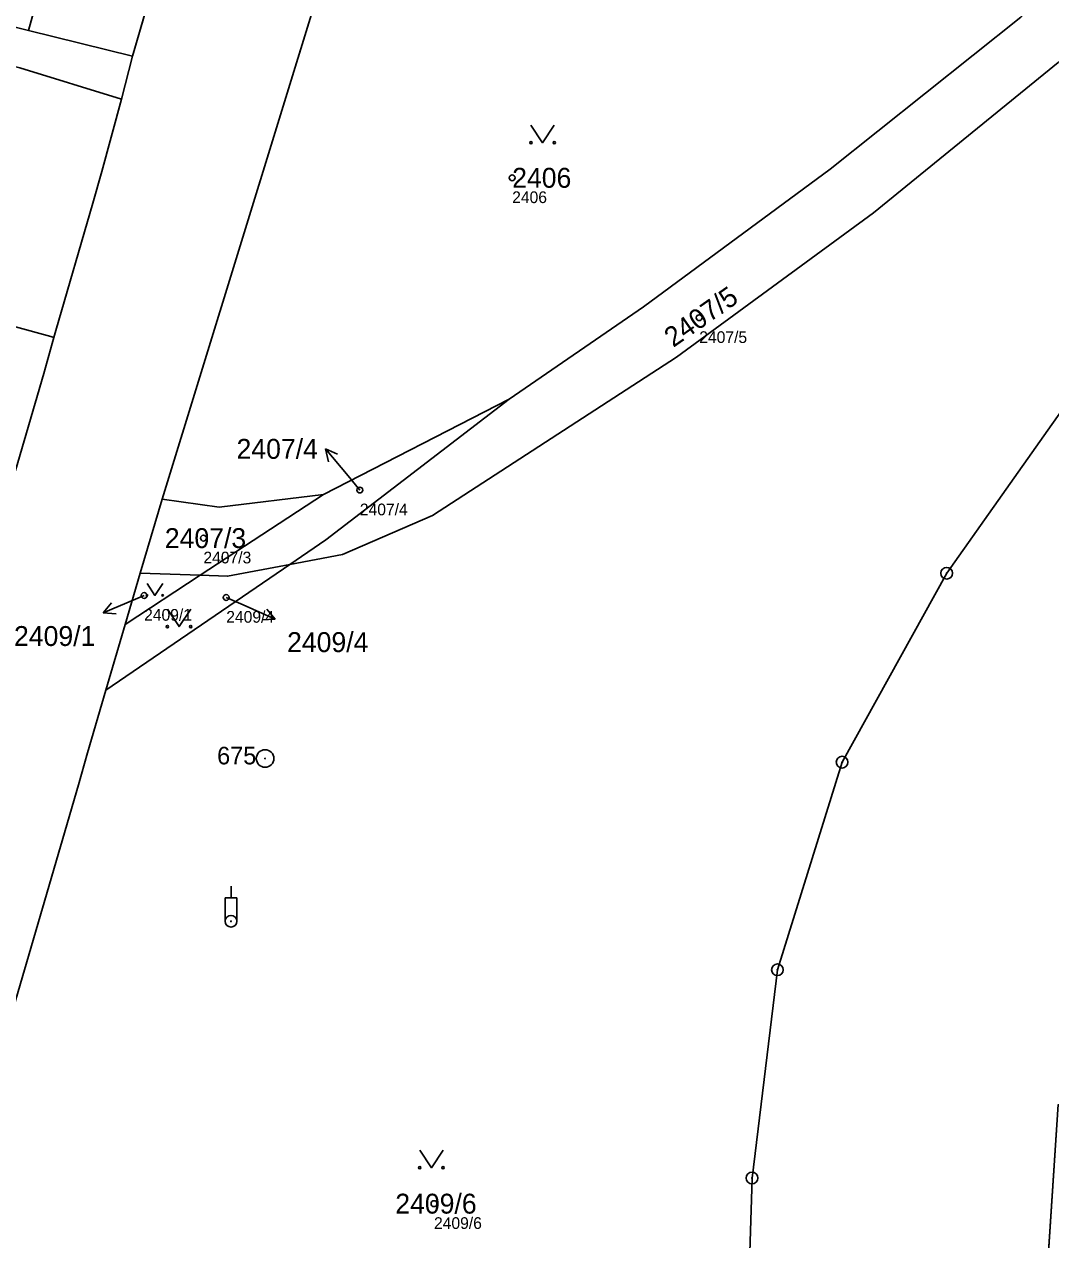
# Model space of a CAD drawing. Extents: x -739214 to -733252, y -1147612 to -1142842.
# Drawn here: x -736634.1 to -736546.4, y -1145772.9 to -1145669 of the extents above; entities that cross this region are included whole.
import ezdxf

# ---------------------------------------------------------------- set-up
doc = ezdxf.new("R2010")
doc.units = 0
for name, color, linetype in [('Definiční body', 7, 'Continuous'), ('Hranice parcel', 7, 'Continuous'), ('Parcelní čísla', 7, 'Continuous'), ('Polygon parcely', 7, 'Continuous'), ('Pop  PČ popisy', 7, 'Continuous'), ('Poz předměty', 7, 'Continuous'), ('Věcná břemena k části', 7, 'Continuous'), ('Značky bodu BP', 7, 'Continuous'), ('Značky kultur', 7, 'Continuous')]:
    doc.layers.add(name, color=color, linetype=linetype)

msp = doc.modelspace()

# ---------------------------------------------------------------- linework, layer by layer
at = {"layer": 'Definiční body'}
for centre in [(-736592.41, -1145682.09), (-736576.42, -1145694.05), (-736605.43, -1145708.78), (-736618.8, -1145712.89), (-736623.87, -1145717.79), (-736616.85, -1145717.96), (-736599.09, -1145769.78)]:
    msp.add_circle(centre, 0.25, dxfattribs=at)
at = {"layer": 'Hranice parcel'}
for p, q in [((-736619.23, -1145652.29), (-736624.86, -1145671.69)), ((-736605.42, -1145654.66), (-736622.32, -1145709.57)), ((-736633.74, -1145669.49), (-736673.73, -1145659.42)), ((-736633.74, -1145669.49), (-736632.47, -1145664.82)), ((-736624.86, -1145671.69), (-736633.74, -1145669.49)), ((-736631.59, -1145695.73), (-736632.45, -1145698.82)), ((-736631.42, -1145695.13), (-736631.59, -1145695.73)), ((-736592.67, -1145701.01), (-736608.53, -1145709.16)), ((-736622.32, -1145709.57), (-736624.21, -1145715.88)), ((-736619.07, -1145716.07), (-736608.53, -1145709.16)), ((-736611.42, -1145715.14), (-736606.91, -1145714.29)), ((-736627.15, -1145725.9), (-736611.42, -1145715.14)), ((-736624.21, -1145715.88), (-736625.5, -1145720.28)), ((-736625.5, -1145720.28), (-736619.07, -1145716.07)), ((-736619.07, -1145716.07), (-736624.21, -1145715.88)), ((-736625.5, -1145720.28), (-736627.15, -1145725.9)), ((-736627.15, -1145725.9), (-736628.72, -1145731.25)), ((-736545.73, -1145761.31), (-736546.88, -1145778.65))]:
    msp.add_line(p, q, dxfattribs=at)
for points in [[(-736537.95, -1145654.4), (-736541.39, -1145660.46), (-736544.52, -1145664.33), (-736548.93, -1145668.35), (-736565.24, -1145681.35), (-736581.19, -1145693.11), (-736592.67, -1145701.01)], [(-736606.91, -1145714.29), (-736599.22, -1145710.96), (-736578.36, -1145697.43), (-736561.53, -1145685.08), (-736545.74, -1145672.24), (-736539.68, -1145666.16), (-736535.08, -1145658.47)], [(-736615.84, -1145887.17), (-736598.11, -1145867.48), (-736587.29, -1145853.08), (-736590.35, -1145842.72), (-736585.5, -1145830.21), (-736575.99, -1145826.38), (-736572.71, -1145809.7), (-736572.86, -1145798.33), (-736571.91, -1145767.59), (-736569.74, -1145749.79), (-736564.21, -1145732.04), (-736555.27, -1145715.89), (-736542.24, -1145697.46), (-736528.45, -1145679), (-736523.69, -1145670.66)], [(-736624.86, -1145671.69), (-736625.79, -1145675.37), (-736627.47, -1145681.55), (-736628.26, -1145684.27), (-736631.42, -1145695.13)], [(-736659.04, -1145688.22), (-736631.85, -1145695.66), (-736631.59, -1145695.73)], [(-736632.45, -1145698.82), (-736634.87, -1145707.11), (-736635.27, -1145707.52), (-736635.94, -1145707.41), (-736636.3, -1145708.64), (-736638.61, -1145717.23)], [(-736611.42, -1145715.14), (-736608.34, -1145713.04), (-736592.67, -1145701.01)], [(-736608.53, -1145709.16), (-736617.46, -1145710.25), (-736622.32, -1145709.57)], [(-736619.07, -1145716.07), (-736616.74, -1145716.15), (-736611.42, -1145715.14)], [(-736628.72, -1145731.25), (-736629.48, -1145733.97), (-736640.47, -1145771.56), (-736643.77, -1145783.59)]]:
    msp.add_lwpolyline(points, dxfattribs=at)
at = {"layer": 'Polygon parcely'}
for points in [[(-736647.63, -1145646.05), (-736669.28, -1145641.41), (-736677.96, -1145639.47), (-736682.68, -1145657.17), (-736673.73, -1145659.42), (-736633.74, -1145669.49), (-736632.47, -1145664.82), (-736645.31, -1145661.81), (-736642.68, -1145651.51), (-736648.52, -1145650.21), (-736648.31, -1145649.23)], [(-736622.32, -1145709.57), (-736617.46, -1145710.25), (-736608.53, -1145709.16), (-736592.67, -1145701.01), (-736581.19, -1145693.11), (-736565.24, -1145681.35), (-736548.93, -1145668.35), (-736544.52, -1145664.33), (-736541.39, -1145660.46), (-736537.95, -1145654.4), (-736537.1, -1145652.36), (-736538.15, -1145651.9), (-736551.75, -1145645.92), (-736559.35, -1145666.79), (-736605.42, -1145654.66)], [(-736619.23, -1145652.29), (-736628.73, -1145650.11), (-736629.53, -1145653.46), (-736629.84, -1145654.65), (-736629.68, -1145654.69), (-736630.8, -1145659.06), (-736630.95, -1145659.02), (-736632.04, -1145663.26), (-736632.47, -1145664.82), (-736633.74, -1145669.49), (-736624.86, -1145671.69)], [(-736548.93, -1145668.35), (-736565.24, -1145681.35), (-736581.19, -1145693.11), (-736592.67, -1145701.01), (-736608.34, -1145713.04), (-736611.42, -1145715.14), (-736606.91, -1145714.29), (-736599.22, -1145710.96), (-736578.36, -1145697.43), (-736561.53, -1145685.08), (-736545.74, -1145672.24), (-736539.68, -1145666.16), (-736535.08, -1145658.47), (-736537.95, -1145654.4), (-736541.39, -1145660.46), (-736544.52, -1145664.33)], [(-736680.01, -1145683.22), (-736665.5, -1145686.7), (-736664.68, -1145683.55), (-736658.25, -1145685.23), (-736659.04, -1145688.22), (-736631.85, -1145695.66), (-736631.59, -1145695.73), (-736631.42, -1145695.13), (-736628.26, -1145684.27), (-736627.47, -1145681.55), (-736625.79, -1145675.37), (-736624.86, -1145671.69), (-736633.74, -1145669.49), (-736673.73, -1145659.42), (-736679.03, -1145679.48)], [(-736661.39, -1145697.07), (-736662.42, -1145700.84), (-736662.48, -1145701.08), (-736663.48, -1145704.76), (-736664.25, -1145707.61), (-736665.35, -1145710.96), (-736638.61, -1145717.23), (-736636.3, -1145708.64), (-736635.94, -1145707.41), (-736635.27, -1145707.52), (-736634.87, -1145707.11), (-736632.45, -1145698.82), (-736631.59, -1145695.73), (-736631.85, -1145695.66), (-736659.04, -1145688.22), (-736659.88, -1145691.42), (-736660.58, -1145694.07)], [(-736611.42, -1145715.14), (-736608.34, -1145713.04), (-736592.67, -1145701.01), (-736608.53, -1145709.16), (-736619.07, -1145716.07), (-736616.74, -1145716.15)], [(-736617.46, -1145710.25), (-736622.32, -1145709.57), (-736624.21, -1145715.88), (-736619.07, -1145716.07), (-736608.53, -1145709.16)], [(-736627.15, -1145725.9), (-736611.42, -1145715.14), (-736616.74, -1145716.15), (-736619.07, -1145716.07), (-736625.5, -1145720.28)], [(-736625.5, -1145720.28), (-736619.07, -1145716.07), (-736624.21, -1145715.88)], [(-736531.78, -1145797.36), (-736531.61, -1145781.58), (-736529.14, -1145779.35), (-736537.53, -1145768.68), (-736538.53, -1145769.83), (-736545.73, -1145761.31), (-736546.88, -1145778.65)]]:
    msp.add_lwpolyline(points, close=True, dxfattribs=at)
for points in [[(-736619.23, -1145652.29), (-736624.86, -1145671.69), (-736625.79, -1145675.37), (-736627.47, -1145681.55), (-736628.26, -1145684.27), (-736631.42, -1145695.13), (-736631.59, -1145695.73), (-736632.45, -1145698.82)], [(-736632.45, -1145698.82), (-736634.87, -1145707.11), (-736635.27, -1145707.52), (-736635.94, -1145707.41), (-736636.3, -1145708.64), (-736638.61, -1145717.23), (-736641.42, -1145727.07), (-736645, -1145739.58), (-736648.82, -1145752.98), (-736652.27, -1145765.89), (-736653.75, -1145768.96), (-736658.3, -1145786.25), (-736658.39, -1145787.36), (-736643.77, -1145783.59), (-736640.47, -1145771.56), (-736629.48, -1145733.97), (-736628.72, -1145731.25), (-736627.15, -1145725.9), (-736625.5, -1145720.28), (-736624.21, -1145715.88), (-736622.32, -1145709.57), (-736605.42, -1145654.66)], [(-736519.89, -1145664.53), (-736523.69, -1145670.66), (-736528.45, -1145679), (-736542.24, -1145697.46), (-736555.27, -1145715.89), (-736564.21, -1145732.04), (-736569.74, -1145749.79), (-736571.91, -1145767.59), (-736572.86, -1145798.33), (-736572.71, -1145809.7), (-736575.99, -1145826.38), (-736585.5, -1145830.21), (-736590.35, -1145842.72), (-736587.29, -1145853.08), (-736598.11, -1145867.48), (-736615.84, -1145887.17), (-736628.87, -1145900.07), (-736631.01, -1145902.19), (-736633.4, -1145904.55)], [(-736545.74, -1145672.24), (-736561.53, -1145685.08), (-736578.36, -1145697.43), (-736599.22, -1145710.96), (-736606.91, -1145714.29), (-736611.42, -1145715.14), (-736627.15, -1145725.9), (-736628.72, -1145731.25), (-736629.48, -1145733.97), (-736640.47, -1145771.56), (-736643.77, -1145783.59)], [(-736572.86, -1145798.33), (-736571.91, -1145767.59), (-736569.74, -1145749.79), (-736564.21, -1145732.04), (-736555.27, -1145715.89), (-736542.24, -1145697.46)], [(-736633.57, -1145955.86), (-736633.56, -1145955.61), (-736633.31, -1145948.43), (-736631.1, -1145942.87), (-736626.24, -1145937.42), (-736613.47, -1145923.12), (-736609.06, -1145918.23), (-736596.92, -1145904.74), (-736585.91, -1145892.66), (-736577.31, -1145882.68), (-736574.15, -1145879.02), (-736571.17, -1145875.36), (-736561.9, -1145861.18), (-736560.91, -1145858.95), (-736554.94, -1145845.49), (-736553.78, -1145842.5), (-736548.44, -1145828.75), (-736548.25, -1145823.55), (-736547.71, -1145809.05), (-736547.45, -1145798.68), (-736546.98, -1145780.11), (-736546.88, -1145778.65), (-736545.73, -1145761.31)]]:
    msp.add_lwpolyline(points, dxfattribs=at)
at = {"layer": 'Pop  PČ popisy'}
for p, q in [((-736606.44, -1145707.57), (-736608.37, -1145705.27)), ((-736608.37, -1145705.27), (-736607.34, -1145705.72)), ((-736608.37, -1145705.27), (-736608.11, -1145706.36)), ((-736605.43, -1145708.78), (-736606.44, -1145707.57)), ((-736623.87, -1145717.79), (-736624.62, -1145718.11)), ((-736624.62, -1145718.11), (-736627.38, -1145719.28)), ((-736627.38, -1145719.28), (-736626.66, -1145718.43)), ((-736616.85, -1145717.96), (-736615.4, -1145718.6)), ((-736615.4, -1145718.6), (-736612.66, -1145719.82)), ((-736612.66, -1145719.82), (-736613.37, -1145718.96)), ((-736627.38, -1145719.28), (-736626.27, -1145719.35)), ((-736612.66, -1145719.82), (-736613.78, -1145719.87))]:
    msp.add_line(p, q, dxfattribs=at)
at = {"layer": 'Poz předměty'}
for p, q in [((-736616.44, -1145743.64), (-736616.44, -1145742.64)), ((-736616.94, -1145743.64), (-736615.94, -1145743.64)), ((-736616.94, -1145745.64), (-736616.94, -1145743.64)), ((-736615.94, -1145745.64), (-736615.94, -1145743.64))]:
    msp.add_line(p, q, dxfattribs=at)
for radius in [0.5, 0.0303]:
    msp.add_circle((-736616.44, -1145745.64), radius, dxfattribs=at)
at = {"layer": 'Věcná břemena k části'}
msp.add_lwpolyline([(-736647.7, -1145671.86), (-736643.97, -1145670.26), (-736634.48, -1145672.68), (-736625.79, -1145675.37), (-736624.86, -1145671.69), (-736633.74, -1145669.49), (-736652.94, -1145664.66), (-736653.12, -1145665.39), (-736653.94, -1145668.67), (-736652, -1145669.15), (-736656.32, -1145685.74), (-736658.25, -1145685.23), (-736659.04, -1145688.22), (-736653.75, -1145689.67), (-736652.5, -1145684.95), (-736649.6, -1145673.95)], close=True, dxfattribs=at)
at = {"layer": 'Značky bodu BP'}
for centre, radius in [((-736555.27, -1145715.89), 0.5), ((-736555.27, -1145715.89), 0.0303), ((-736613.53, -1145731.73), 0.75), ((-736613.53, -1145731.73), 0.03), ((-736564.21, -1145732.04), 0.5), ((-736564.21, -1145732.04), 0.0303), ((-736569.74, -1145749.79), 0.5), ((-736569.74, -1145749.79), 0.0303), ((-736571.91, -1145767.59), 0.5), ((-736571.91, -1145767.59), 0.0303)]:
    msp.add_circle(centre, radius, dxfattribs=at)
at = {"layer": 'Značky kultur'}
for points in [[(-736590.81, -1145677.59), (-736589.81, -1145679.09), (-736588.81, -1145677.59)], [(-736623.62, -1145716.78), (-736622.95, -1145717.79), (-736622.28, -1145716.78)], [(-736621.88, -1145718.95), (-736620.88, -1145720.45), (-736619.88, -1145718.95)], [(-736600.31, -1145765.21), (-736599.31, -1145766.71), (-736598.31, -1145765.21)]]:
    msp.add_lwpolyline(points, dxfattribs=at)
for centre, radius in [((-736590.81, -1145679.09), 0.1), ((-736588.81, -1145679.09), 0.1), ((-736623.62, -1145717.79), 0.067), ((-736622.28, -1145717.79), 0.067), ((-736621.88, -1145720.45), 0.1), ((-736619.88, -1145720.45), 0.1), ((-736600.31, -1145766.71), 0.1), ((-736598.31, -1145766.71), 0.1)]:
    msp.add_circle(centre, radius, dxfattribs=at)

# ---------------------------------------------------------------- texts
at = {"layer": 'Definiční body'}
for s, p in [('2406', (-736592.41, -1145684.25)), ('2407/5', (-736576.42, -1145696.21)), ('2407/4', (-736605.43, -1145710.94)), ('2407/3', (-736618.8, -1145715.05)), ('2409/1', (-736623.87, -1145719.95)), ('2409/4', (-736616.85, -1145720.12)), ('2409/6', (-736599.09, -1145771.94))]:
    msp.add_text(s, height=1, dxfattribs=at).set_placement(p)
at = {"layer": 'Parcelní čísla'}
for s, p in [('2406', (-736592.41, -1145682.94)), ('2407/4', (-736615.97, -1145706.11)), ('2407/3', (-736622.1, -1145713.74)), ('2409/1', (-736634.99, -1145722.11)), ('2409/4', (-736611.65, -1145722.63)), ('2409/6', (-736602.4, -1145770.63))]:
    msp.add_text(s, height=1.7, dxfattribs=at).set_placement(p)
msp.add_text('2407/5', height=1.7, rotation=35, dxfattribs=at).set_placement((-736578.64, -1145696.64))
at = {"layer": 'Značky bodu BP'}
msp.add_text('675', height=1.5, dxfattribs=at).set_placement((-736617.63, -1145732.23))

doc.saveas('drawing.dxf')
